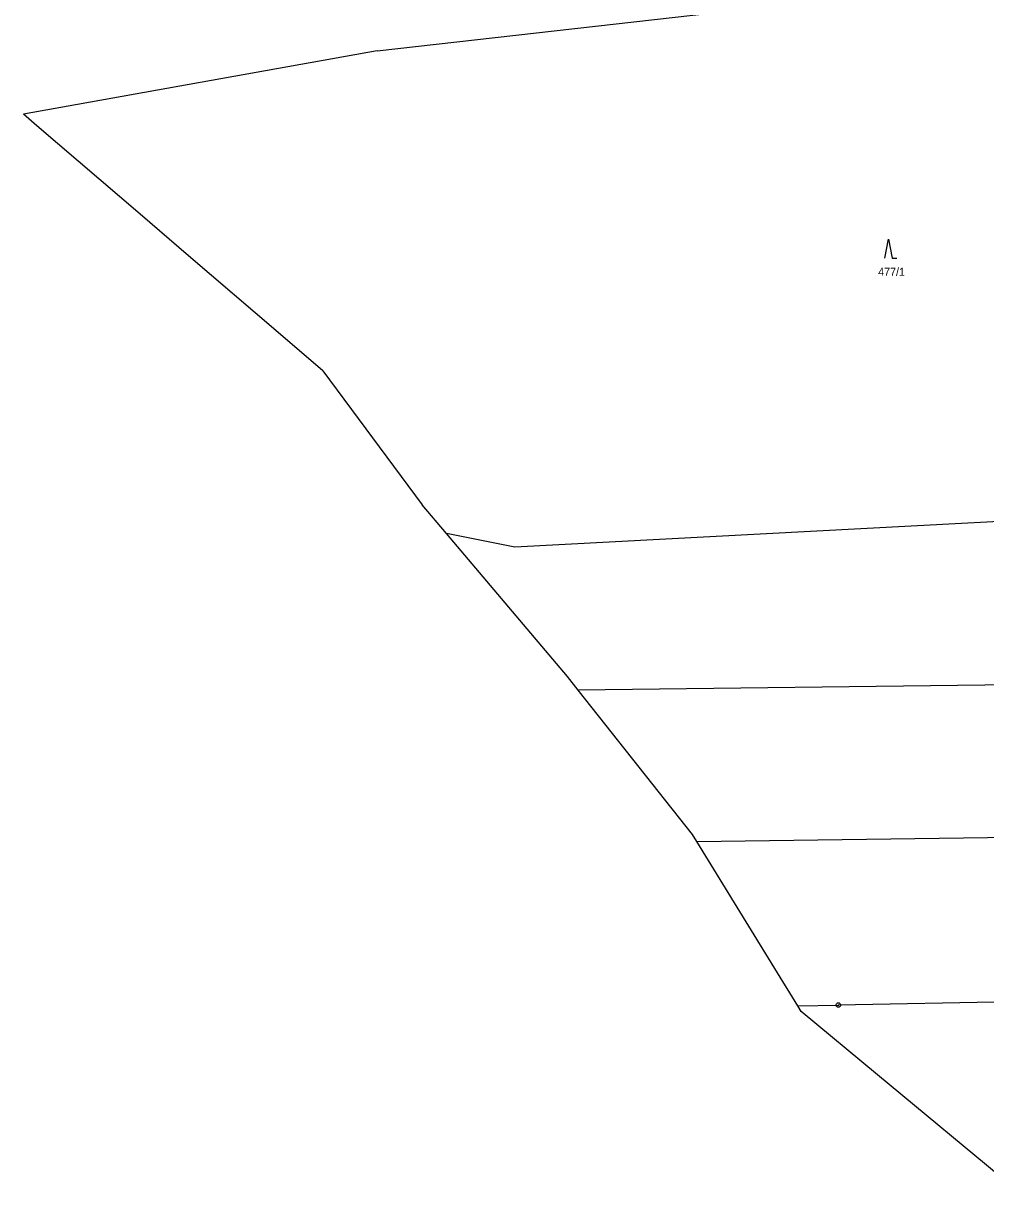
# Model space of a CAD drawing. Extents: x -759060 to -757386, y -1172273 to -1170948.
# Drawn here: x -759060.4 to -758856.1, y -1172227.2 to -1171978.6 of the extents above; entities that cross this region are included whole.
import ezdxf

# ---------------------------------------------------------------- set-up
doc = ezdxf.new("R2010")
doc.units = 0
for name, color, linetype in [('Vrstva 1', 7, 'Continuous'), ('Vrstva 2', 7, 'Continuous'), ('Vrstva 3', 7, 'Continuous'), ('Vrstva 8', 7, 'Continuous')]:
    doc.layers.add(name, color=color, linetype=linetype)

msp = doc.modelspace()

# ---------------------------------------------------------------- linework, layer by layer
at = {"layer": 'Vrstva 1'}
for p, q in [((-758985.3, -1171984.4), (-758901.36, -1171974.93)), ((-758985.3, -1171984.4), (-759060.4, -1171997.86)), ((-759057.54, -1172000.31), (-759060.4, -1171997.86)), ((-759035.62, -1172019.09), (-759057.54, -1172000.31)), ((-759025.32, -1172027.92), (-759035.62, -1172019.09)), ((-759006.31, -1172044.2), (-759025.32, -1172027.92)), ((-758996.85, -1172052.31), (-759006.31, -1172044.2)), ((-758996.85, -1172052.31), (-758975.75, -1172080.78)), ((-758970.56, -1172086.91), (-758975.75, -1172080.78)), ((-758830.8, -1172083.17), (-758956.03, -1172089.77)), ((-758956.03, -1172089.77), (-758970.56, -1172086.91)), ((-758944.9, -1172117.23), (-758970.56, -1172086.91)), ((-758942.58, -1172120.16), (-758944.9, -1172117.23)), ((-758780.68, -1172118.1), (-758942.58, -1172120.16)), ((-758918.33, -1172150.82), (-758942.58, -1172120.16)), ((-758917.42, -1172152.29), (-758750.99, -1172150.02)), ((-758917.42, -1172152.29), (-758918.33, -1172150.82)), ((-758900.29, -1172180.15), (-758917.42, -1172152.29)), ((-758895.96, -1172187.19), (-758900.29, -1172180.15)), ((-758789.77, -1172185.12), (-758887.36, -1172187.02)), ((-758895.96, -1172187.19), (-758887.36, -1172187.02)), ((-758895.22, -1172188.39), (-758895.96, -1172187.19)), ((-758879.01, -1172201.85), (-758895.22, -1172188.39)), ((-758848.42, -1172227.25), (-758879.01, -1172201.85))]:
    msp.add_line(p, q, dxfattribs=at)
at = {"layer": 'Vrstva 3'}
msp.add_lwpolyline([(-758877.46, -1172028.41), (-758876.71, -1172024.41), (-758875.96, -1172028.41), (-758874.96, -1172028.41)], dxfattribs=at)
at = {"layer": 'Vrstva 8'}
msp.add_line((-758887.48, -1172187.02), (-758887.24, -1172187.02), dxfattribs=at)
msp.add_lwpolyline([(-758887.21, -1172186.54), (-758886.96, -1172186.72), (-758886.86, -1172187.01), (-758886.96, -1172187.3), (-758887.21, -1172187.48), (-758887.52, -1172187.48), (-758887.77, -1172187.3), (-758887.87, -1172187.01), (-758887.77, -1172186.72), (-758887.52, -1172186.54)], close=True, dxfattribs=at)

# ---------------------------------------------------------------- texts
at = {"layer": 'Vrstva 2'}
msp.add_text('477/1', height=1.7, dxfattribs=at).set_placement((-758878.903, -1172032.16))

doc.saveas('drawing.dxf')
